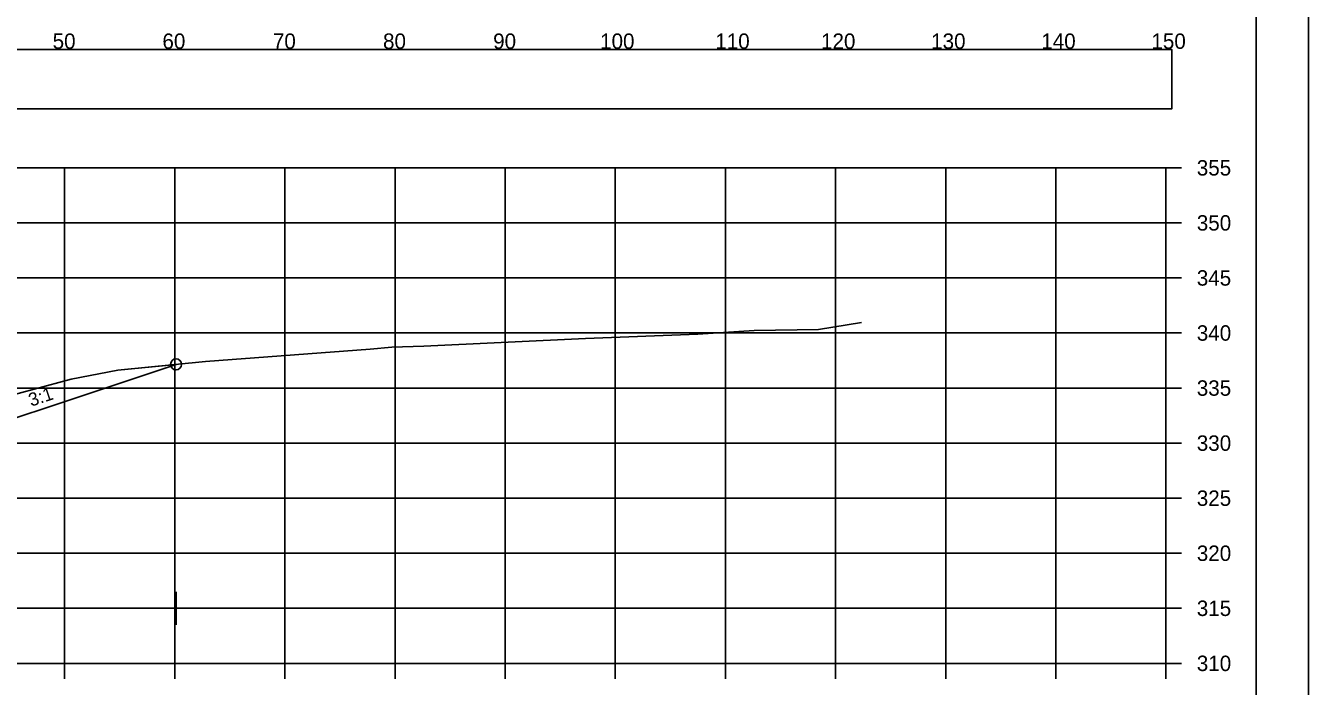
# Model space of a CAD drawing. Extents: x 1376273 to 1384221, y 378927 to 384592.
# Drawn here: x 1381404.8 to 1381521.3, y 383180.5 to 383240.5 of the extents above; entities that cross this region are included whole.
import ezdxf

# ---------------------------------------------------------------- set-up
doc = ezdxf.new("R2010")
doc.units = 0
for name, color, linetype in [('R_Axis', 7, 'Continuous'), ('R_Axis Annot', 7, 'Continuous'), ('R_Border', 7, 'Continuous'), ('R_Contours', 7, 'Continuous'), ('R_Dimension', 7, 'Continuous'), ('R_Exist Surface', 7, 'Continuous'), ('R_Fin Surface', 7, 'Continuous'), ('R_Grid', 7, 'Continuous'), ('R_No Plot', 7, 'Continuous'), ('R_Xsect Slope', 7, 'Continuous')]:
    doc.layers.add(name, color=color, linetype=linetype)

msp = doc.modelspace()

# ---------------------------------------------------------------- linework, layer by layer
at = {"layer": 'R_Axis'}
for p, q in [((1381508.35, 383182.55), (1381508.35, 383227.55)), ((1381509.75, 383227.55), (1381508.35, 383227.55)), ((1381509.75, 383222.55), (1381508.35, 383222.55)), ((1381509.75, 383217.55), (1381508.35, 383217.55)), ((1381509.75, 383212.55), (1381508.35, 383212.55)), ((1381509.75, 383207.55), (1381508.35, 383207.55)), ((1381509.75, 383202.55), (1381508.35, 383202.55)), ((1381509.75, 383197.55), (1381508.35, 383197.55)), ((1381509.75, 383192.55), (1381508.35, 383192.55)), ((1381509.75, 383187.55), (1381508.35, 383187.55)), ((1381208.35, 383182.55), (1381508.35, 383182.55)), ((1381408.35, 383181.15), (1381408.35, 383182.55)), ((1381418.35, 383181.15), (1381418.35, 383182.55)), ((1381428.35, 383181.15), (1381428.35, 383182.55)), ((1381438.35, 383181.15), (1381438.35, 383182.55)), ((1381448.35, 383181.15), (1381448.35, 383182.55)), ((1381458.35, 383181.15), (1381458.35, 383182.55)), ((1381468.35, 383181.15), (1381468.35, 383182.55)), ((1381478.35, 383181.15), (1381478.35, 383182.55)), ((1381488.35, 383181.15), (1381488.35, 383182.55)), ((1381498.35, 383181.15), (1381498.35, 383182.55)), ((1381508.35, 383181.15), (1381508.35, 383182.55)), ((1381509.75, 383182.55), (1381508.35, 383182.55))]:
    msp.add_line(p, q, dxfattribs=at)
at = {"layer": 'R_Axis Annot'}
msp.add_lwpolyline([(1381207.19, 383232.9), (1381508.88, 383232.9), (1381508.88, 383238.31), (1381207.19, 383238.31)], close=True, dxfattribs=at)
at = {"layer": 'R_Border'}
msp.add_line((1381516.53, 383102.55), (1381516.53, 383308.01), dxfattribs=at)
at = {"layer": 'R_Contours'}
msp.add_lwpolyline([(1381387.32, 383202.75), (1381387.72, 383202.84), (1381391.86, 383203.75), (1381392.09, 383203.82), (1381394.34, 383204.42), (1381408.93, 383208.35), (1381413.17, 383209.17), (1381418.47, 383209.7), (1381392.46, 383201.04)], close=True, dxfattribs=at)
at = {"layer": 'R_Dimension'}
for p, q in [((1381418.47, 383186.05), (1381418.47, 383189.05)), ((1381279.66, 383187.55), (1381418.47, 383187.55))]:
    msp.add_line(p, q, dxfattribs=at)
at = {"layer": 'R_Exist Surface'}
msp.add_lwpolyline([(1381394.34, 383204.42), (1381408.93, 383208.35), (1381413.17, 383209.17), (1381421.13, 383209.97), (1381436.08, 383211.08), (1381438.07, 383211.26), (1381439.03, 383211.28), (1381440.96, 383211.36), (1381455.65, 383212.04), (1381465.85, 383212.45), (1381470.97, 383212.77), (1381476.81, 383212.87), (1381480.7, 383213.5)], dxfattribs=at)
at = {"layer": 'R_Fin Surface'}
msp.add_lwpolyline([(1381308.51, 383196.55), (1381330.35, 383203.83), (1381333.8, 383204.7), (1381340.35, 383206.33), (1381346.35, 383206.24), (1381358.35, 383206.06), (1381370.35, 383205.82), (1381376.35, 383205.58), (1381381.59, 383204.26), (1381386.35, 383203.08), (1381392.46, 383201.04), (1381418.47, 383209.7)], dxfattribs=at)
at = {"layer": 'R_Grid'}
for p, q in [((1381208.35, 383227.55), (1381508.35, 383227.55)), ((1381408.35, 383182.55), (1381408.35, 383227.55)), ((1381418.35, 383182.55), (1381418.35, 383227.55)), ((1381428.35, 383182.55), (1381428.35, 383227.55)), ((1381438.35, 383182.55), (1381438.35, 383227.55)), ((1381448.35, 383182.55), (1381448.35, 383227.55)), ((1381458.35, 383182.55), (1381458.35, 383227.55)), ((1381468.35, 383182.55), (1381468.35, 383227.55)), ((1381478.35, 383182.55), (1381478.35, 383227.55)), ((1381488.35, 383182.55), (1381488.35, 383227.55)), ((1381498.35, 383182.55), (1381498.35, 383227.55)), ((1381508.35, 383182.55), (1381508.35, 383227.55)), ((1381208.35, 383222.55), (1381508.35, 383222.55)), ((1381208.35, 383217.55), (1381508.35, 383217.55)), ((1381208.35, 383212.55), (1381508.35, 383212.55)), ((1381208.35, 383207.55), (1381508.35, 383207.55)), ((1381208.35, 383202.55), (1381508.35, 383202.55)), ((1381208.35, 383197.55), (1381508.35, 383197.55)), ((1381208.35, 383192.55), (1381508.35, 383192.55)), ((1381208.35, 383187.55), (1381508.35, 383187.55)), ((1381208.35, 383182.55), (1381508.35, 383182.55))]:
    msp.add_line(p, q, dxfattribs=at)
at = {"layer": 'R_No Plot'}
for points in [[(1381187.94, 383311.9), (1381521.28, 383311.9), (1381521.28, 383098.57), (1381187.94, 383098.57)], [(1381434.27, 383308.01), (1381434.27, 383298.13), (1381470, 383298.13), (1381470, 383295.21), (1381493.2, 383295.21), (1381493.2, 383270.88), (1381516.53, 383270.88), (1381516.53, 383102.55), (1381200.35, 383102.55), (1381200.35, 383308.01)]]:
    msp.add_lwpolyline(points, close=True, dxfattribs=at)
msp.add_circle((1381418.47, 383209.7), 0.5, dxfattribs=at)

# ---------------------------------------------------------------- texts
at = {"layer": 'R_Axis Annot'}
for s, p in [('50', (1381407.26, 383238.35)), ('60', (1381417.23, 383238.35)), ('70', (1381427.26, 383238.35)), ('80', (1381437.26, 383238.35)), ('90', (1381447.26, 383238.35)), ('100', (1381456.97, 383238.35)), ('110', (1381467.43, 383238.35)), ('120', (1381477.03, 383238.35)), ('130', (1381487.03, 383238.35)), ('140', (1381497.03, 383238.35)), ('150', (1381507.03, 383238.35)), ('355', (1381511.15, 383226.85)), ('350', (1381511.15, 383221.85)), ('345', (1381511.15, 383216.85)), ('340', (1381511.15, 383211.85)), ('335', (1381511.15, 383206.85)), ('330', (1381511.15, 383201.85)), ('325', (1381511.15, 383196.85)), ('320', (1381511.15, 383191.85)), ('315', (1381511.15, 383186.85)), ('310', (1381511.15, 383181.85))]:
    msp.add_text(s, height=1.4, dxfattribs=at).set_placement(p)
at = {"layer": 'R_Xsect Slope'}
msp.add_text('3:1', height=1.2, rotation=18.4349, dxfattribs=at).set_placement((1381405.31, 383205.85))

doc.saveas('drawing.dxf')
